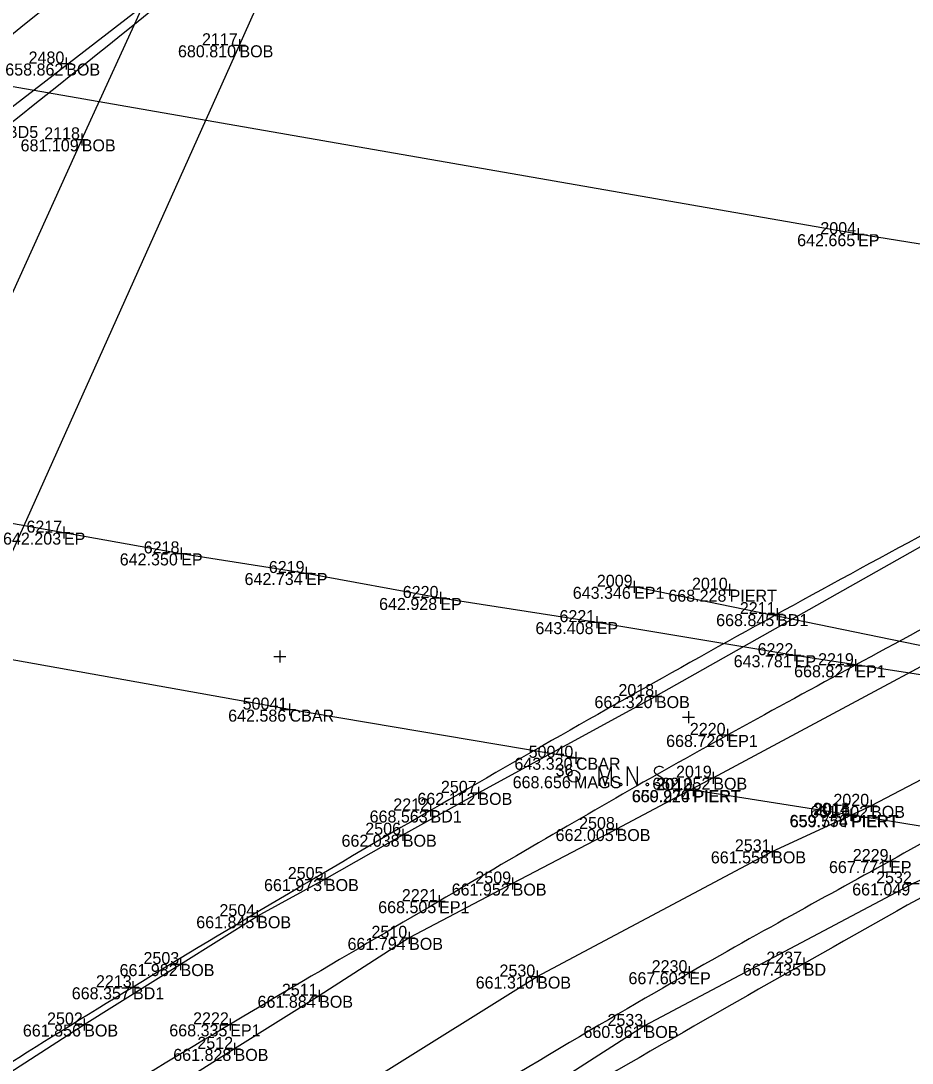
# Model space of a CAD drawing. Extents: x 2197382 to 2204062, y 634117 to 636522.
# Drawn here: x 2202753.9 to 2202828.1, y 635314.3 to 635401 of the extents above; entities that cross this region are included whole.
import ezdxf

# ---------------------------------------------------------------- set-up
doc = ezdxf.new("R2010")
doc.units = 0
for name, color, linetype in [('_CIVIL_CONSTRUCTION', 7, 'Continuous'), ('BR_X_SV_Bottom_of_Beam', 7, 'Continuous'), ('BR_X_SV_Bottom_of_Beam_Text', 7, 'Continuous'), ('BR_X_SV_Deck_Top', 7, 'Continuous'), ('BR_X_SV_Deck_Top_Text', 7, 'Continuous'), ('BR_X_SV_Pier', 7, 'Continuous'), ('BR_X_SV_Pier_Cap_Top_Text', 7, 'Continuous'), ('GE_P_Alignment_100_Distances', 7, 'Continuous'), ('RD_X_Concrete_Barrier', 7, 'Continuous'), ('SH_Border', 7, 'Continuous'), ('SH_Cut_Line', 7, 'Continuous'), ('SH_Data', 7, 'Continuous'), ('SV_P_Control_Cells_Set', 7, 'Continuous')]:
    doc.layers.add(name, color=color, linetype=linetype)

msp = doc.modelspace()

# ---------------------------------------------------------------- linework, layer by layer
at = {"layer": '_CIVIL_CONSTRUCTION'}
for p, q in [((2202772.072, 635399.502), (2202772.072, 635398.502)), ((2202771.572, 635399.002), (2202772.572, 635399.002)), ((2202772.072, 635399.002), (2202772.072, 635399.002)), ((2202757.659, 635397.985), (2202757.659, 635396.985)), ((2202757.159, 635397.485), (2202758.159, 635397.485)), ((2202757.659, 635397.485), (2202757.659, 635397.485)), ((2202758.945, 635391.676), (2202758.945, 635390.676)), ((2202758.445, 635391.176), (2202759.445, 635391.176)), ((2202758.945, 635391.176), (2202758.945, 635391.176)), ((2202823.055, 635383.286), (2202824.055, 635383.286)), ((2202823.555, 635383.786), (2202823.555, 635382.786)), ((2202823.555, 635383.286), (2202823.555, 635383.286)), ((2202757.462, 635358.953), (2202757.462, 635357.953)), ((2202756.962, 635358.453), (2202757.962, 635358.453)), ((2202757.462, 635358.453), (2202757.462, 635358.453)), ((2202767.225, 635357.224), (2202767.225, 635356.224)), ((2202766.725, 635356.724), (2202767.725, 635356.724)), ((2202767.225, 635356.724), (2202767.225, 635356.724)), ((2202777.62, 635355.592), (2202777.62, 635354.592)), ((2202777.12, 635355.092), (2202778.12, 635355.092)), ((2202777.62, 635355.092), (2202777.62, 635355.092)), ((2202804.916, 635354.445), (2202804.916, 635353.445)), ((2202788.795, 635353.514), (2202788.795, 635352.514)), ((2202804.416, 635353.945), (2202805.416, 635353.945)), ((2202804.916, 635353.945), (2202804.916, 635353.945)), ((2202812.364, 635353.704), (2202813.364, 635353.704)), ((2202812.864, 635354.204), (2202812.864, 635353.204)), ((2202812.864, 635353.704), (2202812.864, 635353.704)), ((2202788.295, 635353.014), (2202789.295, 635353.014)), ((2202788.795, 635353.014), (2202788.795, 635353.014)), ((2202816.814, 635352.171), (2202816.814, 635351.171)), ((2202801.305, 635351.004), (2202802.305, 635351.004)), ((2202801.805, 635351.504), (2202801.805, 635350.504)), ((2202801.805, 635351.004), (2202801.805, 635351.004)), ((2202816.314, 635351.671), (2202817.314, 635351.671)), ((2202816.814, 635351.671), (2202816.814, 635351.671)), ((2202775.423, 635348.641), (2202775.423, 635347.641)), ((2202817.785, 635348.253), (2202818.785, 635348.253)), ((2202818.285, 635348.753), (2202818.285, 635347.753)), ((2202818.285, 635348.253), (2202818.285, 635348.253)), ((2202774.923, 635348.141), (2202775.923, 635348.141)), ((2202775.423, 635348.141), (2202775.423, 635348.141)), ((2202822.828, 635347.418), (2202823.828, 635347.418)), ((2202823.328, 635347.918), (2202823.328, 635346.918)), ((2202823.328, 635347.418), (2202823.328, 635347.418)), ((2202806.229, 635344.852), (2202807.229, 635344.852)), ((2202806.729, 635345.352), (2202806.729, 635344.352)), ((2202806.729, 635344.852), (2202806.729, 635344.852)), ((2202776.238, 635344.223), (2202776.238, 635343.223)), ((2202775.738, 635343.723), (2202776.738, 635343.723)), ((2202776.238, 635343.723), (2202776.238, 635343.723)), ((2202808.933, 635343.086), (2202809.933, 635343.086)), ((2202809.433, 635343.586), (2202809.433, 635342.586)), ((2202809.433, 635343.086), (2202809.433, 635343.086)), ((2202812.185, 635341.619), (2202813.185, 635341.619)), ((2202812.685, 635342.119), (2202812.685, 635341.119)), ((2202812.685, 635341.619), (2202812.685, 635341.619)), ((2202799.57, 635339.72), (2202800.57, 635339.72)), ((2202800.07, 635340.22), (2202800.07, 635339.22)), ((2202800.07, 635339.72), (2202800.07, 635339.72)), ((2202811.004, 635338.061), (2202812.004, 635338.061)), ((2202811.504, 635338.561), (2202811.504, 635337.561)), ((2202811.504, 635338.061), (2202811.504, 635338.061)), ((2202791.954, 635337.298), (2202791.954, 635336.298)), ((2202809.328, 635337.015), (2202810.328, 635337.015)), ((2202809.367, 635337.033), (2202810.367, 635337.033)), ((2202809.828, 635337.515), (2202809.828, 635336.515)), ((2202809.828, 635337.015), (2202809.828, 635337.015)), ((2202809.867, 635337.533), (2202809.867, 635336.533)), ((2202809.867, 635337.033), (2202809.867, 635337.033)), ((2202791.454, 635336.798), (2202792.454, 635336.798)), ((2202791.954, 635336.798), (2202791.954, 635336.798)), ((2202824.632, 635336.216), (2202824.632, 635335.216)), ((2202787.47, 635335.33), (2202788.47, 635335.33)), ((2202787.97, 635335.83), (2202787.97, 635334.83)), ((2202787.97, 635335.33), (2202787.97, 635335.33)), ((2202822.953, 635335.47), (2202822.953, 635334.47)), ((2202822.999, 635335.438), (2202822.999, 635334.438)), ((2202824.132, 635335.716), (2202825.132, 635335.716)), ((2202824.632, 635335.716), (2202824.632, 635335.716)), ((2202822.453, 635334.97), (2202823.453, 635334.97)), ((2202822.499, 635334.938), (2202823.499, 635334.938)), ((2202822.953, 635334.97), (2202822.953, 635334.97)), ((2202822.999, 635334.938), (2202822.999, 635334.938)), ((2202785.667, 635333.817), (2202785.667, 635332.817)), ((2202802.955, 635333.789), (2202803.955, 635333.789)), ((2202803.455, 635334.289), (2202803.455, 635333.289)), ((2202803.455, 635333.789), (2202803.455, 635333.789)), ((2202785.167, 635333.317), (2202786.167, 635333.317)), ((2202785.667, 635333.317), (2202785.667, 635333.317)), ((2202815.901, 635331.932), (2202816.901, 635331.932)), ((2202816.401, 635332.432), (2202816.401, 635331.432)), ((2202816.401, 635331.932), (2202816.401, 635331.932)), ((2202825.716, 635331.125), (2202826.716, 635331.125)), ((2202826.216, 635331.625), (2202826.216, 635330.625)), ((2202826.216, 635331.125), (2202826.216, 635331.125)), ((2202779.182, 635330.127), (2202779.182, 635329.127)), ((2202778.682, 635329.627), (2202779.682, 635329.627)), ((2202779.182, 635329.627), (2202779.182, 635329.627)), ((2202794.307, 635329.254), (2202795.307, 635329.254)), ((2202794.807, 635329.754), (2202794.807, 635328.754)), ((2202794.807, 635329.254), (2202794.807, 635329.254)), ((2202827.647, 635329.266), (2202828.647, 635329.266)), ((2202788.189, 635327.786), (2202789.189, 635327.786)), ((2202788.689, 635328.286), (2202788.689, 635327.286)), ((2202788.689, 635327.786), (2202788.689, 635327.786)), ((2202773.549, 635327.037), (2202773.549, 635326.037)), ((2202773.049, 635326.537), (2202774.049, 635326.537)), ((2202773.549, 635326.537), (2202773.549, 635326.537)), ((2202786.19, 635325.235), (2202786.19, 635324.235)), ((2202785.69, 635324.735), (2202786.69, 635324.735)), ((2202786.19, 635324.735), (2202786.19, 635324.735)), ((2202766.671, 635322.552), (2202767.671, 635322.552)), ((2202767.171, 635323.052), (2202767.171, 635322.052)), ((2202767.171, 635322.552), (2202767.171, 635322.552)), ((2202809.511, 635322.375), (2202809.511, 635321.375)), ((2202818.535, 635322.588), (2202819.535, 635322.588)), ((2202819.035, 635323.088), (2202819.035, 635322.088)), ((2202819.035, 635322.588), (2202819.035, 635322.588)), ((2202796.346, 635321.513), (2202797.346, 635321.513)), ((2202796.846, 635322.013), (2202796.846, 635321.013)), ((2202796.846, 635321.513), (2202796.846, 635321.513)), ((2202809.011, 635321.875), (2202810.011, 635321.875)), ((2202809.511, 635321.875), (2202809.511, 635321.875)), ((2202762.714, 635320.62), (2202763.714, 635320.62)), ((2202763.214, 635321.12), (2202763.214, 635320.12)), ((2202763.214, 635320.62), (2202763.214, 635320.62)), ((2202778.202, 635319.917), (2202779.202, 635319.917)), ((2202778.702, 635320.417), (2202778.702, 635319.417)), ((2202778.702, 635319.917), (2202778.702, 635319.917)), ((2202759.153, 635318.024), (2202759.153, 635317.024)), ((2202771.306, 635318.037), (2202771.306, 635317.037)), ((2202805.783, 635317.902), (2202805.783, 635316.902)), ((2202758.653, 635317.524), (2202759.653, 635317.524)), ((2202759.153, 635317.524), (2202759.153, 635317.524)), ((2202770.806, 635317.537), (2202771.806, 635317.537)), ((2202771.306, 635317.537), (2202771.306, 635317.537)), ((2202805.283, 635317.402), (2202806.283, 635317.402)), ((2202805.783, 635317.402), (2202805.783, 635317.402)), ((2202771.163, 635315.498), (2202772.163, 635315.498)), ((2202771.663, 635315.998), (2202771.663, 635314.998)), ((2202771.663, 635315.498), (2202771.663, 635315.498))]:
    msp.add_line(p, q, dxfattribs=at)
at = {"layer": 'BR_X_SV_Bottom_of_Beam'}
for p, q in [((2202772.072, 635399.002), (2202789.454, 635437.876)), ((2202758.945, 635391.176), (2202775.701, 635427.723)), ((2202748.726, 635347.039), (2202772.072, 635399.002)), ((2202758.945, 635391.176), (2202740.069, 635349.468))]:
    msp.add_line(p, q, dxfattribs=at)
for points in [[(2202550.738, 635261.3), (2202572.992, 635273.891), (2202594.556, 635285.879), (2202604.099, 635291.315), (2202615.232, 635297.565), (2202632.636, 635308.407), (2202649.916, 635319.32), (2202686.545, 635342.9), (2202715.55, 635365.054), (2202734.551, 635379.543), (2202765.2, 635403.192), (2202782.887, 635418.269), (2202797.351, 635430.625), (2202810.639, 635442.162), (2202822.488, 635452.15)], [(2202895.149, 635391.277), (2202889.677, 635388.632), (2202873.474, 635381.691), (2202859.286, 635374.249), (2202835.616, 635361.144), (2202806.729, 635344.852)], [(2202811.504, 635338.061), (2202842.656, 635354.754), (2202862.206, 635365.361), (2202877.818, 635373.889), (2202891.444, 635380.393), (2202905.562, 635386.459), (2202910.377, 635388.736)], [(2202924.395, 635385.96), (2202919.465, 635383.68), (2202908.362, 635378.917), (2202897.213, 635373.813), (2202882.287, 635365.95), (2202883.082, 635366.661), (2202867.606, 635358.164), (2202848.789, 635348.333), (2202824.632, 635335.716)], [(2202678.051, 635262.799), (2202684.625, 635268.361), (2202690.864, 635273.225), (2202696.837, 635277.596), (2202701.683, 635281.321), (2202707.618, 635285.11), (2202713.068, 635288.536), (2202720.633, 635293.164), (2202730.302, 635299.387), (2202737.074, 635303.557), (2202743.539, 635307.672), (2202751.511, 635312.627), (2202759.153, 635317.524), (2202767.171, 635322.552), (2202773.549, 635326.537), (2202779.182, 635329.627), (2202785.667, 635333.317), (2202791.954, 635336.798), (2202806.729, 635344.852)], [(2202811.504, 635338.061), (2202803.455, 635333.789), (2202794.807, 635329.254), (2202786.19, 635324.735), (2202778.702, 635319.917), (2202771.663, 635315.498), (2202764.051, 635310.711), (2202755.681, 635305.423), (2202747.659, 635300.235), (2202741.303, 635296.04), (2202731.701, 635290.077), (2202723.255, 635284.893), (2202714.676, 635279.527), (2202703.12, 635270.999), (2202692.169, 635262.228)], [(2202702.088, 635259.114), (2202710.152, 635265.43), (2202717.765, 635271.006), (2202725.569, 635276.713), (2202732.836, 635281.006), (2202738.936, 635285.03), (2202747.793, 635290.499), (2202757.837, 635296.922), (2202770.171, 635304.714), (2202783.395, 635313.118), (2202796.846, 635321.513), (2202816.401, 635331.932), (2202824.632, 635335.716)], [(2202839.929, 635334.58), (2202828.147, 635329.266), (2202805.783, 635317.402), (2202793.121, 635309.278), (2202781.892, 635302.295), (2202770.512, 635294.985), (2202760.016, 635288.483), (2202748.947, 635281.46), (2202738.904, 635275.242), (2202730.251, 635269.14), (2202720.215, 635262.08), (2202711.743, 635255.569)]]:
    msp.add_lwpolyline(points, dxfattribs=at)
at = {"layer": 'BR_X_SV_Deck_Top'}
for points in [[(2202430.051, 635233.588), (2202439.74, 635238.507), (2202466.339, 635247.691), (2202507.168, 635268.028), (2202543.723, 635286.397), (2202574.877, 635303.715), (2202604.911, 635320.157), (2202634.127, 635339.4), (2202663.018, 635358.594), (2202692.445, 635376.507), (2202729.246, 635404.451), (2202755.806, 635426.417), (2202769.739, 635438.84)], [(2202458.051, 635216.681), (2202477.116, 635219.979), (2202511.723, 635243.78), (2202554.955, 635262.299), (2202588.014, 635280.674), (2202608.342, 635292.387), (2202640.833, 635312.137), (2202668.147, 635329.948), (2202698.573, 635351.315), (2202722.135, 635368.649), (2202754.604, 635393.426), (2202777.494, 635412.293), (2202789.607, 635422.635)], [(2202895.365, 635391.811), (2202885.347, 635387.334), (2202865.192, 635377.205), (2202839.037, 635363.762), (2202813.103, 635349.723), (2202789.18, 635336.138), (2202762.388, 635320.287), (2202740.668, 635306.565), (2202716.628, 635290.831), (2202693.394, 635275.343), (2202664.567, 635254.787), (2202633.536, 635231.765), (2202595.89, 635201.643), (2202569.397, 635178.622), (2202555.165, 635165.675)], [(2202923.181, 635376.197), (2202906.167, 635369.085), (2202881.487, 635355.934), (2202846.739, 635338.13), (2202819.013, 635322.649), (2202790.142, 635306.09), (2202754.022, 635283.778), (2202709.422, 635255.583), (2202663.285, 635220.884), (2202620.566, 635187.914), (2202595.285, 635167.396), (2202582.509, 635156.81)]]:
    msp.add_open_spline(points, degree=3, dxfattribs=at)
at = {"layer": 'BR_X_SV_Pier'}
msp.add_lwpolyline([(2202835.527, 635330.015), (2202836.019, 635332.848), (2202822.953, 635334.97), (2202822.999, 635334.938), (2202809.828, 635337.015), (2202809.889, 635336.977)], dxfattribs=at)
at = {"layer": 'GE_P_Alignment_100_Distances'}
for points in [[(2202975.789, 635361.358), (2202911.398, 635369.868), (2202894.289, 635372.201), (2202871.103, 635375.635), (2202823.555, 635383.286), (2202728.393, 635399.878)], [(2202624.529, 635384.858), (2202633.951, 635382.782), (2202644.483, 635380.376), (2202656.846, 635378.03), (2202666.311, 635376.086), (2202679.647, 635373.315), (2202690.616, 635371.05), (2202701.184, 635368.894), (2202712.248, 635366.824), (2202722.37, 635364.973), (2202734.279, 635362.722), (2202744.899, 635360.721), (2202757.462, 635358.453), (2202767.225, 635356.724), (2202777.62, 635355.092), (2202788.795, 635353.014), (2202801.805, 635351.004), (2202818.285, 635348.253), (2202834.346, 635345.79)], [(2202937.002, 635329.713), (2202895.665, 635336.892), (2202867.163, 635341.147), (2202804.916, 635353.945)]]:
    msp.add_lwpolyline(points, dxfattribs=at)
for points in [[(2202483.163, 635252.761), (2202495.402, 635258.227), (2202515.209, 635267.824), (2202539.505, 635280.183), (2202556.272, 635289.074), (2202570.794, 635297.089), (2202585.76, 635305.335), (2202607.83, 635319.01), (2202630.778, 635332.646), (2202656.431, 635348.815), (2202675.69, 635362.468), (2202698.981, 635379.185), (2202729.904, 635401.353), (2202753.674, 635420.874), (2202767.823, 635433.185)], [(2202457.668, 635223.282), (2202466.48, 635226.872), (2202500.455, 635242.355), (2202539.476, 635261.183), (2202573.06, 635279.52), (2202585.609, 635286.631), (2202599.84, 635294.842), (2202617.618, 635305.231), (2202642.294, 635320.395), (2202667.372, 635336.77), (2202691.723, 635353.633), (2202713.413, 635369.403), (2202739.641, 635388.973), (2202758.657, 635404.276), (2202770.061, 635413.813)], [(2202926.993, 635398.223), (2202911.054, 635391.267), (2202884.78, 635379.221), (2202850.251, 635362.173), (2202828.215, 635350.038), (2202808.09, 635339.198), (2202790.855, 635329.045), (2202764, 635313.325), (2202738.781, 635297.635), (2202713.051, 635280.577), (2202697.019, 635269.602), (2202684.529, 635260.864), (2202668.986, 635249.754), (2202642.65, 635230.806), (2202596.561, 635193.887), (2202560.681, 635163.156), (2202538.312, 635142.813)], [(2202919.499, 635378.368), (2202901.447, 635370.678), (2202875.936, 635356.879), (2202844.592, 635341.598), (2202825.856, 635330.823), (2202809.466, 635322.019), (2202780.051, 635304.409), (2202746.062, 635282.999), (2202707.717, 635258.176), (2202682.244, 635240.209), (2202658.947, 635222.257), (2202614.143, 635189.251), (2202577.354, 635157.516), (2202549.508, 635131.427)]]:
    msp.add_open_spline(points, degree=3, dxfattribs=at)
at = {"layer": 'RD_X_Concrete_Barrier'}
msp.add_lwpolyline([(2202800.07, 635339.72), (2202776.238, 635343.723), (2202744.14, 635349.469), (2202708.544, 635356.274), (2202679.329, 635361.788), (2202653.683, 635367.051)], dxfattribs=at)
at = {"layer": 'SV_P_Control_Cells_Set'}
for points in [[(2202802.005, 635337.383), (2202802.005, 635338.983), (2202802.512, 635337.383), (2202802.997, 635338.983), (2202802.997, 635337.383)], [(2202804.375, 635337.383), (2202804.375, 635338.983), (2202805.202, 635337.383), (2202805.202, 635338.983)], [(2202807.352, 635338.87), (2202807.33, 635338.895), (2202807.296, 635338.92), (2202807.197, 635338.958), (2202807.076, 635338.983), (2202806.988, 635338.983), (2202806.955, 635338.983), (2202806.811, 635338.946), (2202806.69, 635338.87), (2202806.613, 635338.769), (2202806.591, 635338.668), (2202806.591, 635338.593), (2202806.613, 635338.492), (2202806.701, 635338.404), (2202807.308, 635338.026), (2202807.363, 635337.976), (2202807.385, 635337.925), (2202807.407, 635337.85), (2202807.407, 635337.774), (2202807.396, 635337.698), (2202807.385, 635337.648), (2202807.363, 635337.585), (2202807.341, 635337.535), (2202807.318, 635337.497), (2202807.285, 635337.459), (2202807.252, 635337.434), (2202807.208, 635337.409), (2202807.175, 635337.396), (2202807.076, 635337.383), (2202806.922, 635337.383), (2202806.823, 635337.409), (2202806.679, 635337.497), (2202806.591, 635337.572)], [(2202803.769, 635337.598), (2202803.824, 635337.598), (2202803.857, 635337.572), (2202803.89, 635337.522), (2202803.89, 635337.459), (2202803.857, 635337.409), (2202803.824, 635337.383), (2202803.769, 635337.383), (2202803.736, 635337.409), (2202803.703, 635337.459), (2202803.703, 635337.522), (2202803.736, 635337.572), (2202803.769, 635337.598)], [(2202805.985, 635337.598), (2202806.04, 635337.598), (2202806.073, 635337.572), (2202806.106, 635337.522), (2202806.106, 635337.459), (2202806.073, 635337.409), (2202806.04, 635337.383), (2202805.985, 635337.383), (2202805.952, 635337.409), (2202805.919, 635337.459), (2202805.919, 635337.522), (2202805.952, 635337.572), (2202805.985, 635337.598)], [(2202808.167, 635337.598), (2202808.222, 635337.598), (2202808.256, 635337.572), (2202808.288, 635337.522), (2202808.288, 635337.459), (2202808.256, 635337.409), (2202808.222, 635337.383), (2202808.167, 635337.383), (2202808.134, 635337.409), (2202808.101, 635337.459), (2202808.101, 635337.522), (2202808.134, 635337.572), (2202808.167, 635337.598)]]:
    msp.add_lwpolyline(points, dxfattribs=at)
msp.add_circle((2202799.916, 635338.183), 0.497, dxfattribs=at)

# ---------------------------------------------------------------- texts
at = {"layer": 'BR_X_SV_Bottom_of_Beam_Text'}
for s, p in [('2117', (2202768.957, 635399.002)), ('680.810', (2202766.958, 635398.002)), ('BOB', (2202772.072, 635398.002)), ('2480', (2202754.527, 635397.485)), ('658.862', (2202752.586, 635396.485)), ('BOB', (2202757.659, 635396.485)), ('2118', (2202755.826, 635391.176)), ('681.109', (2202753.861, 635390.176)), ('BOB', (2202758.945, 635390.176)), ('2018', (2202803.61, 635344.852)), ('662.320', (2202801.615, 635343.852)), ('BOB', (2202806.729, 635343.852)), ('2019', (2202808.402, 635338.061)), ('662.052', (2202806.431, 635337.061)), ('BOB', (2202811.504, 635337.061)), ('2507', (2202788.839, 635336.798)), ('662.112', (2202786.881, 635335.798)), ('BOB', (2202791.954, 635335.798)), ('2020', (2202821.5, 635335.716)), ('661.602', (2202819.559, 635334.716)), ('BOB', (2202824.632, 635334.716)), ('2508', (2202800.336, 635333.789)), ('2506', (2202782.544, 635333.317)), ('662.005', (2202798.385, 635332.789)), ('BOB', (2202803.455, 635332.789)), ('662.038', (2202780.567, 635332.317)), ('BOB', (2202785.667, 635332.317)), ('2531', (2202813.301, 635331.932)), ('661.558', (2202811.301, 635330.932)), ('BOB', (2202816.401, 635330.932)), ('2505', (2202776.093, 635329.627)), ('2509', (2202791.705, 635329.254)), ('2532', (2202825.055, 635329.266)), ('661.973', (2202774.118, 635328.627)), ('BOB', (2202779.182, 635328.627)), ('661.952', (2202789.734, 635328.254)), ('BOB', (2202794.807, 635328.254)), ('661.049', (2202823.063, 635328.266)), ('2504', (2202770.408, 635326.537)), ('661.845', (2202768.479, 635325.537)), ('BOB', (2202773.549, 635325.537)), ('2510', (2202783.058, 635324.735)), ('661.794', (2202781.068, 635323.735)), ('BOB', (2202786.19, 635323.735)), ('2503', (2202764.088, 635322.552)), ('661.982', (2202762.098, 635321.552)), ('BOB', (2202767.171, 635321.552)), ('2530', (2202793.714, 635321.513)), ('661.310', (2202791.732, 635320.513)), ('BOB', (2202796.846, 635320.513)), ('2511', (2202775.602, 635319.917)), ('661.884', (2202773.58, 635318.917)), ('BOB', (2202778.702, 635318.917)), ('2502', (2202756.061, 635317.524)), ('2533', (2202802.7, 635317.402)), ('661.856', (2202754.049, 635316.524)), ('BOB', (2202759.153, 635316.524)), ('660.961', (2202800.701, 635316.402)), ('BOB', (2202805.783, 635316.402)), ('2512', (2202768.571, 635315.498)), ('661.828', (2202766.563, 635314.498)), ('BOB', (2202771.663, 635314.498))]:
    msp.add_text(s, height=1, dxfattribs=at).set_placement(p)
at = {"layer": 'BR_X_SV_Deck_Top_Text'}
for s, p in [('BD5', (2202752.724, 635391.292)), ('2211', (2202813.714, 635351.671)), ('668.845', (2202811.744, 635350.671)), ('BD1', (2202816.814, 635350.671)), ('2212', (2202784.878, 635335.33)), ('668.563', (2202782.906, 635334.33)), ('BD1', (2202787.97, 635334.33)), ('2237', (2202815.92, 635322.588)), ('667.435', (2202813.965, 635321.588)), ('BD', (2202819.035, 635321.588)), ('2213', (2202760.131, 635320.62)), ('668.357', (2202758.118, 635319.62)), ('BD1', (2202763.214, 635319.62))]:
    msp.add_text(s, height=1, dxfattribs=at).set_placement(p)
at = {"layer": 'BR_X_SV_Pier_Cap_Top_Text'}
for s, p in [('2010', (2202809.732, 635353.704)), ('668.228', (2202807.764, 635352.704)), ('PIERT', (2202812.864, 635352.704)), ('2012', (2202806.736, 635337.015)), ('2013', (2202806.784, 635337.033)), ('660.220', (2202804.714, 635336.015)), ('659.974', (2202804.745, 635336.033)), ('PIERT', (2202809.828, 635336.015)), ('PIERT', (2202809.867, 635336.033)), ('2014', (2202819.812, 635334.97)), ('2015', (2202819.91, 635334.938)), ('659.756', (2202817.849, 635333.97)), ('659.574', (2202817.877, 635333.938)), ('PIERT', (2202822.953, 635333.97)), ('PIERT', (2202822.999, 635333.938))]:
    msp.add_text(s, height=1, dxfattribs=at).set_placement(p)
at = {"layer": 'SH_Border'}
for s, p in [('EP', (2202823.555, 635382.286)), ('EP', (2202757.462, 635357.453)), ('EP', (2202767.225, 635355.724)), ('EP', (2202777.62, 635354.092)), ('EP1', (2202804.916, 635352.945)), ('EP', (2202788.795, 635352.014)), ('EP', (2202801.805, 635350.004)), ('EP', (2202818.285, 635347.253)), ('EP1', (2202823.328, 635346.418)), ('CBAR', (2202776.238, 635342.723)), ('EP1', (2202812.685, 635340.619)), ('CBAR', (2202800.07, 635338.72)), ('MAGS', (2202799.915, 635337.184)), ('EP', (2202826.216, 635330.125)), ('EP1', (2202788.689, 635326.786)), ('EP', (2202809.511, 635320.875)), ('EP1', (2202771.306, 635316.537))]:
    msp.add_text(s, height=1, dxfattribs=at).set_placement(p)
at = {"layer": 'SH_Cut_Line'}
for s, p in [('2004', (2202820.414, 635383.286)), ('6217', (2202754.347, 635358.453)), ('6218', (2202764.106, 635356.724)), ('6219', (2202774.518, 635355.092)), ('2009', (2202801.814, 635353.945)), ('6220', (2202785.663, 635353.014)), ('6221', (2202798.705, 635351.004)), ('6222', (2202815.193, 635348.253)), ('2219', (2202820.226, 635347.418)), ('50041', (2202772.339, 635343.723)), ('2220', (2202809.553, 635341.619)), ('50040', (2202796.139, 635339.72)), ('36', (2202798.388, 635338.184)), ('2229', (2202823.114, 635331.125)), ('2221', (2202785.589, 635327.786)), ('2230', (2202806.379, 635321.875)), ('2222', (2202768.214, 635317.537))]:
    msp.add_text(s, height=1, dxfattribs=at).set_placement(p)
at = {"layer": 'SH_Data'}
for s, p in [('642.665', (2202818.485, 635382.286)), ('642.203', (2202752.398, 635357.453)), ('642.350', (2202762.111, 635355.724)), ('642.734', (2202772.498, 635354.092)), ('643.346', (2202799.812, 635352.945)), ('642.928', (2202783.695, 635352.014)), ('643.408', (2202796.705, 635350.004)), ('643.781', (2202813.203, 635347.253)), ('668.827', (2202818.232, 635346.418)), ('642.586', (2202771.134, 635342.723)), ('668.726', (2202807.581, 635340.619)), ('643.320', (2202794.956, 635338.72)), ('668.656', (2202794.811, 635337.184)), ('667.771', (2202821.134, 635330.125)), ('668.505', (2202783.619, 635326.786)), ('667.603', (2202804.447, 635320.875)), ('668.335', (2202766.236, 635316.537))]:
    msp.add_text(s, height=1, dxfattribs=at).set_placement(p)

doc.saveas('drawing.dxf')
